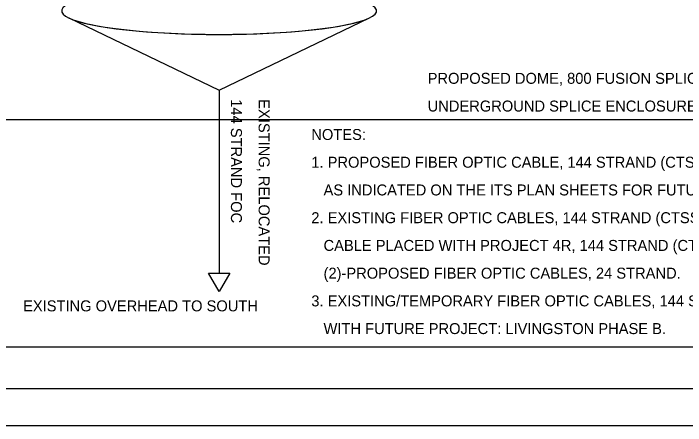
# Model space of a CAD drawing. Extents: x 1805893 to 1833564, y 708898 to 716199.
# Drawn here: x 1832449.4 to 1832633.1, y 713757.9 to 713870.5 of the extents above; entities that cross this region are included whole.
import ezdxf

# ---------------------------------------------------------------- set-up
doc = ezdxf.new("R2010")
doc.units = 0
for name, color, linetype in [('BR_P_Sub_Hidden', 7, 'Continuous'), ('SH_Border', 7, 'Continuous'), ('SH_Cut_Line', 7, 'Continuous'), ('SH_Data', 7, 'Continuous'), ('SH_Text', 7, 'Continuous')]:
    doc.layers.add(name, color=color, linetype=linetype)

msp = doc.modelspace()

# ---------------------------------------------------------------- linework, layer by layer
at = {"layer": 'BR_P_Sub_Hidden'}
for points in [[(1832277.01, 714178.75), (1832747.57, 714178.75), (1832747.57, 713779.36), (1832277.01, 713779.36)], [(1832357.86, 714161.88), (1832653.35, 714161.88), (1832653.35, 713841.48), (1832357.86, 713841.48)]]:
    msp.add_lwpolyline(points, close=True, dxfattribs=at)
at = {"layer": 'SH_Border'}
msp.add_lwpolyline([(1832143.13, 714187.91), (1832773.13, 714187.91), (1832773.13, 713767.91), (1832143.13, 713767.91)], close=True, dxfattribs=at)
at = {"layer": 'SH_Cut_Line'}
msp.add_lwpolyline([(1832103.13, 713757.91), (1832783.13, 713757.91), (1832783.13, 714197.91), (1832103.13, 714197.91)], close=True, dxfattribs=at)
at = {"layer": 'SH_Data'}
for p, q in [((1832505.58, 713849.61), (1832505.58, 713799.6)), ((1832505.58, 713794.58), (1832502.68, 713799.6)), ((1832502.68, 713799.6), (1832508.48, 713799.6)), ((1832508.48, 713799.6), (1832505.58, 713794.58))]:
    msp.add_line(p, q, dxfattribs=at)
msp.add_lwpolyline([(1832464.48, 713869.34), (1832505.58, 713849.61), (1832546.68, 713869.34)], dxfattribs=at)
msp.add_lwpolyline([(1832464.48, 713869.34), (1832505.58, 713849.61), (1832546.68, 713869.34)], dxfattribs=at)
for start_param, end_param in [(2.561295, 6.863483), (2.561295, 6.863483), (3.443628, 5.98115)]:
    msp.add_ellipse((1832505.58, 713871.25), major_axis=(43.05, 0), ratio=0.149566, start_param=start_param, end_param=end_param, dxfattribs=at)

# ---------------------------------------------------------------- texts
for s, p in [('PROPOSED DOME, 800 FUSION SPLICE, ', (1832562.6, 713851.31)), ('UNDERGROUND SPLICE ENCLOSURE CP1', (1832562.6, 713843.73)), ('NOTES: ', (1832530.8, 713835.96)), ('1. PROPOSED FIBER OPTIC CABLE, 144 STRAND (CTSS, NORTH) TO BE COILED IN PROPOSED PULL BOX ', (1832530.8, 713828.38)), ('   AS INDICATED ON THE ITS PLAN SHEETS FOR FUTURE USE.', (1832530.8, 713820.8)), ('2. EXISTING FIBER OPTIC CABLES, 144 STRAND (CTSS, WEST & SOUTH) AND TEMPORARY FIBER OPTIC ', (1832530.8, 713813.22)), ('   CABLE PLACED WITH PROJECT 4R, 144 STRAND (CTSS, EAST) TO BE RELOCATED AND SPLICED TO ', (1832530.8, 713805.64)), ('   (2)-PROPOSED FIBER OPTIC CABLES, 24 STRAND.', (1832530.8, 713798.06)), ('3. EXISTING/TEMPORARY FIBER OPTIC CABLES, 144 STRAND (CTSS, WEST & EAST) TO BE REPLACED ', (1832530.8, 713790.48)), ('   WITH FUTURE PROJECT: LIVINGSTON PHASE B.', (1832530.8, 713782.91))]:
    msp.add_text(s, height=3, dxfattribs=at).set_placement(p)
for s, p in [('144 STRAND FOC', (1832508.82, 713847.1)), ('EXISTING, RELOCATED', (1832516.4, 713847.1))]:
    msp.add_text(s, height=3, rotation=270, dxfattribs=at).set_placement(p)
at = {"layer": 'SH_Text'}
msp.add_text('EXISTING OVERHEAD TO SOUTH', height=3, dxfattribs=at).set_placement((1832452.01, 713789.12))

doc.saveas('drawing.dxf')
